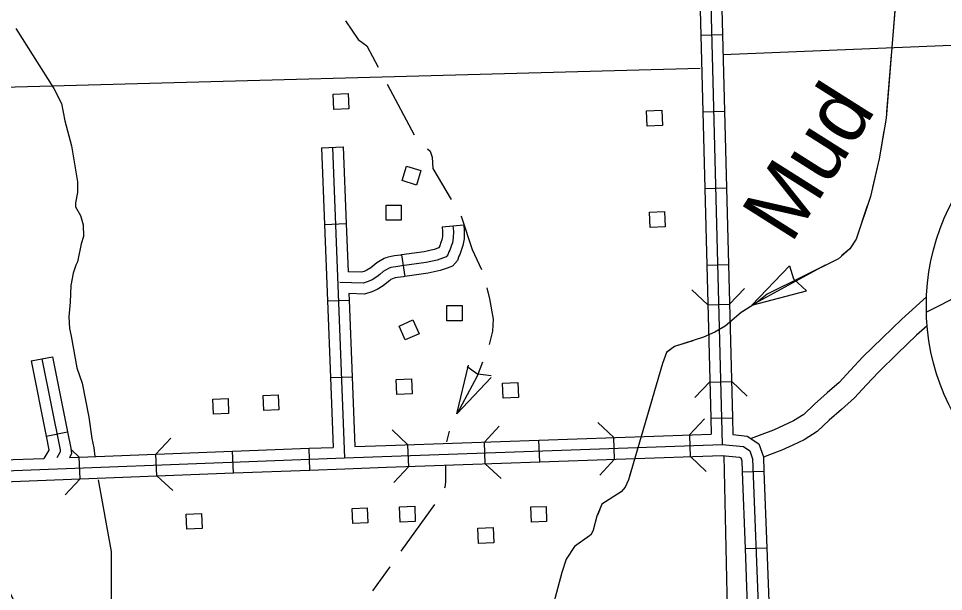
# Model space of a CAD drawing. Extents: x 1671357 to 13005564, y 567358 to 14261451.
# Drawn here: x 12758305.663 to 12758307.791, y 14259945.77 to 14259947.087 of the extents above; entities that cross this region are included whole.
import ezdxf

# ---------------------------------------------------------------- set-up
doc = ezdxf.new("R2010")
doc.units = 0
for name, color, linetype in [('32', 7, 'Continuous'), ('35', 7, 'Continuous'), ('38', 7, 'Continuous'), ('4', 7, 'Continuous'), ('43', 7, 'Continuous'), ('5', 7, 'Continuous'), ('56', 7, 'Continuous'), ('63', 7, 'Continuous')]:
    doc.layers.add(name, color=color, linetype=linetype)

msp = doc.modelspace()

# ---------------------------------------------------------------- linework, layer by layer
at = {"layer": '32'}
for p, q in [((12758307.2328, 14259947.0492), (12758307.2828, 14259947.0504)), ((12758307.2373, 14259946.8729), (12758307.2873, 14259946.8742)), ((12758306.3603, 14259946.7901), (12758306.4103, 14259946.792)), ((12758307.2418, 14259946.6967), (12758307.2919, 14259946.698)), ((12758306.3671, 14259946.6139), (12758306.4172, 14259946.6159)), ((12758306.6375, 14259946.6084), (12758306.6874, 14259946.613)), ((12758306.5447, 14259946.5436), (12758306.5517, 14259946.494)), ((12758307.2463, 14259946.5205), (12758307.2964, 14259946.5218)), ((12758306.3739, 14259946.4378), (12758306.424, 14259946.4397)), ((12758307.2486, 14259946.429), (12758307.2987, 14259946.4303)), ((12758305.6927, 14259946.2998), (12758305.7418, 14259946.3096)), ((12758306.3808, 14259946.2616), (12758306.4308, 14259946.2636)), ((12758307.2532, 14259946.2514), (12758307.3032, 14259946.2527)), ((12758307.2554, 14259946.168), (12758307.3054, 14259946.1693)), ((12758305.7273, 14259946.1269), (12758305.7764, 14259946.1368)), ((12758306.7369, 14259946.063), (12758306.7351, 14259946.113)), ((12758306.8621, 14259946.0677), (12758306.8604, 14259946.1178)), ((12758307.0344, 14259946.0739), (12758307.0326, 14259946.124)), ((12758307.2092, 14259946.0795), (12758307.2075, 14259946.1295)), ((12758306.1576, 14259946.0423), (12758306.1557, 14259946.0923)), ((12758306.3337, 14259946.0489), (12758306.3318, 14259946.099)), ((12758306.5609, 14259946.0565), (12758306.5592, 14259946.1065)), ((12758305.8053, 14259946.0289), (12758305.8034, 14259946.0789)), ((12758305.9814, 14259946.0356), (12758305.9795, 14259946.0856)), ((12758307.3279, 14259946.0448), (12758307.378, 14259946.0467)), ((12758307.3345, 14259945.8686), (12758307.3846, 14259945.8705))]:
    msp.add_line(p, q, dxfattribs=at)
for points in [[(12758307.2407, 14259947.7163), (12758307.282, 14259946.1076), (12758307.3306, 14259946.1029), (12758307.3454, 14259946.0931), (12758307.3518, 14259946.075), (12758307.366, 14259945.6992)], [(12758307.2783, 14259947.2267), (12758307.2828, 14259947.0504)], [(12758307.2305, 14259947.1364), (12758307.2328, 14259947.0492)], [(12758307.2328, 14259947.0492), (12758307.2373, 14259946.8729)], [(12758307.2828, 14259947.0504), (12758307.2873, 14259946.8742)], [(12758307.2373, 14259946.8729), (12758307.2418, 14259946.6967)], [(12758307.2873, 14259946.8742), (12758307.2919, 14259946.698)], [(12758306.4103, 14259946.792), (12758306.4172, 14259946.6159)], [(12758306.3603, 14259946.7901), (12758306.3671, 14259946.6139)], [(12758306.3853, 14259946.791), (12758306.413, 14259946.077)], [(12758307.2418, 14259946.6967), (12758307.2463, 14259946.5205)], [(12758307.2919, 14259946.698), (12758307.2964, 14259946.5218)], [(12758306.3671, 14259946.6139), (12758306.3739, 14259946.4378)], [(12758306.6624, 14259946.6107), (12758306.6636, 14259946.5984), (12758306.6635, 14259946.5833), (12758306.6613, 14259946.5718), (12758306.6586, 14259946.564), (12758306.6556, 14259946.5549), (12758306.6534, 14259946.5508), (12758306.651, 14259946.544), (12758306.6468, 14259946.5391), (12758306.6409, 14259946.5369), (12758306.6264, 14259946.532), (12758306.6009, 14259946.5263), (12758306.5454, 14259946.5184), (12758306.5315, 14259946.5166), (12758306.5251, 14259946.5156), (12758306.5195, 14259946.5144), (12758306.5182, 14259946.514), (12758306.5162, 14259946.5129), (12758306.5077, 14259946.5086), (12758306.5025, 14259946.5054), (12758306.4944, 14259946.4984), (12758306.4879, 14259946.4931), (12758306.4765, 14259946.4866), (12758306.4673, 14259946.4822), (12758306.4561, 14259946.4788), (12758306.4022, 14259946.4804)], [(12758306.4172, 14259946.6159), (12758306.4215, 14259946.5049)], [(12758306.6375, 14259946.6084), (12758306.6385, 14259946.5973), (12758306.6385, 14259946.5858), (12758306.637, 14259946.5783), (12758306.6348, 14259946.572), (12758306.6325, 14259946.5647), (12758306.6304, 14259946.5609), (12758306.63, 14259946.5596), (12758306.6197, 14259946.5561), (12758306.5964, 14259946.5509), (12758306.5447, 14259946.5436)], [(12758306.6874, 14259946.613), (12758306.6886, 14259946.5995), (12758306.6885, 14259946.5808), (12758306.6855, 14259946.5653), (12758306.6823, 14259946.556), (12758306.6787, 14259946.545), (12758306.6764, 14259946.5406), (12758306.673, 14259946.5312), (12758306.6617, 14259946.518), (12758306.6494, 14259946.5133), (12758306.6332, 14259946.5078), (12758306.6054, 14259946.5016), (12758306.5517, 14259946.494)], [(12758306.5447, 14259946.5436), (12758306.542, 14259946.5432), (12758306.528, 14259946.5413), (12758306.5207, 14259946.5403), (12758306.5133, 14259946.5387), (12758306.5085, 14259946.5373), (12758306.5045, 14259946.5351), (12758306.4954, 14259946.5304), (12758306.4876, 14259946.5256), (12758306.4783, 14259946.5175), (12758306.4738, 14259946.5138), (12758306.4649, 14259946.5089), (12758306.4582, 14259946.5056), (12758306.4527, 14259946.5039), (12758306.4215, 14259946.5049)], [(12758307.2463, 14259946.5205), (12758307.2508, 14259946.3443)], [(12758307.2964, 14259946.5218), (12758307.3009, 14259946.3456)], [(12758306.5517, 14259946.494), (12758306.5488, 14259946.4936), (12758306.5349, 14259946.4918), (12758306.5296, 14259946.491), (12758306.5273, 14259946.4905), (12758306.52, 14259946.4868), (12758306.5174, 14259946.4851), (12758306.5105, 14259946.4792), (12758306.5021, 14259946.4723), (12758306.4881, 14259946.4644), (12758306.4764, 14259946.4589), (12758306.4595, 14259946.4536), (12758306.4234, 14259946.4547)], [(12758306.4234, 14259946.4547), (12758306.424, 14259946.4397)], [(12758307.8966, 14259946.4643), (12758307.8132, 14259946.4434), (12758307.7854, 14259946.4292), (12758307.7516, 14259946.4123)], [(12758306.3739, 14259946.4378), (12758306.3808, 14259946.2616)], [(12758306.424, 14259946.4397), (12758306.4308, 14259946.2636)], [(12758307.7519, 14259946.447), (12758307.695, 14259946.3956), (12758307.6507, 14259946.3533), (12758307.6056, 14259946.3095), (12758307.5766, 14259946.2789), (12758307.5512, 14259946.2506), (12758307.5229, 14259946.2262), (12758307.4942, 14259946.2005), (12758307.4693, 14259946.1771), (12758307.446, 14259946.1624), (12758307.4229, 14259946.1517), (12758307.3999, 14259946.141), (12758307.3729, 14259946.1311), (12758307.3483, 14259946.1212)], [(12758307.7534, 14259946.3808), (12758307.7291, 14259946.3589), (12758307.6854, 14259946.3172), (12758307.6413, 14259946.2743), (12758307.6134, 14259946.2449), (12758307.5864, 14259946.2148), (12758307.556, 14259946.1885), (12758307.528, 14259946.1636), (12758307.5002, 14259946.1373), (12758307.47, 14259946.1183), (12758307.444, 14259946.1062), (12758307.4191, 14259946.0947), (12758307.3909, 14259946.0843), (12758307.3771, 14259946.0788)], [(12758307.3009, 14259946.3456), (12758307.3054, 14259946.1693)], [(12758307.2508, 14259946.3443), (12758307.2554, 14259946.168)], [(12758305.7172, 14259946.3047), (12758305.7592, 14259946.0953), (12758305.7596, 14259946.0912), (12758305.7586, 14259946.0894), (12758305.7546, 14259946.0822), (12758305.7514, 14259946.0768)], [(12758305.7418, 14259946.3096), (12758305.7764, 14259946.1368)], [(12758305.6927, 14259946.2998), (12758305.7273, 14259946.1269)], [(12758306.3808, 14259946.2616), (12758306.387, 14259946.1011)], [(12758306.4308, 14259946.2636), (12758306.437, 14259946.1029)], [(12758307.2554, 14259946.168), (12758307.2563, 14259946.1317)], [(12758307.3054, 14259946.1693), (12758307.3064, 14259946.1304), (12758307.3392, 14259946.1272), (12758307.3662, 14259946.1094), (12758307.3767, 14259946.0797), (12758307.378, 14259946.0467)], [(12758305.7764, 14259946.1368), (12758305.7839, 14259946.0991), (12758305.7854, 14259946.0859), (12758305.781, 14259946.0781)], [(12758305.7273, 14259946.1269), (12758305.7335, 14259946.0957), (12758305.7329, 14259946.0946), (12758305.7216, 14259946.0758)], [(12758306.508, 14259946.1054), (12758306.6842, 14259946.1116)], [(12758306.6842, 14259946.1116), (12758306.8604, 14259946.1178)], [(12758306.8604, 14259946.1178), (12758307.0366, 14259946.124)], [(12758307.0366, 14259946.124), (12758307.2127, 14259946.1302)], [(12758307.2127, 14259946.1302), (12758307.2563, 14259946.1317)], [(12758305.452, 14259946.0406), (12758306.413, 14259946.077), (12758307.282, 14259946.1076)], [(12758305.9795, 14259946.0856), (12758306.1557, 14259946.0923)], [(12758306.1557, 14259946.0923), (12758306.3318, 14259946.099)], [(12758306.3318, 14259946.099), (12758306.387, 14259946.1011)], [(12758306.437, 14259946.1029), (12758306.508, 14259946.1054)], [(12758305.6272, 14259946.0723), (12758305.7216, 14259946.0758)], [(12758305.781, 14259946.0781), (12758305.8034, 14259946.0789)], [(12758305.8034, 14259946.0789), (12758305.9795, 14259946.0856)], [(12758306.8621, 14259946.0677), (12758307.0383, 14259946.0739)], [(12758307.0383, 14259946.0739), (12758307.2145, 14259946.0801)], [(12758307.2145, 14259946.0801), (12758307.2828, 14259946.0825)], [(12758307.2809, 14259946.0825), (12758307.322, 14259946.0786), (12758307.3246, 14259946.0768), (12758307.327, 14259946.0702), (12758307.3279, 14259946.0448)], [(12758306.1576, 14259946.0423), (12758306.3337, 14259946.0489)], [(12758306.3337, 14259946.0489), (12758306.4139, 14259946.052), (12758306.5098, 14259946.0554)], [(12758306.5098, 14259946.0554), (12758306.686, 14259946.0615)], [(12758306.686, 14259946.0615), (12758306.8621, 14259946.0677)], [(12758305.6291, 14259946.0222), (12758305.8053, 14259946.0289)], [(12758305.8053, 14259946.0289), (12758305.9814, 14259946.0356)], [(12758305.9814, 14259946.0356), (12758306.1576, 14259946.0423)], [(12758307.3279, 14259946.0448), (12758307.3345, 14259945.8686)], [(12758307.378, 14259946.0467), (12758307.3846, 14259945.8705)], [(12758307.3345, 14259945.8686), (12758307.3411, 14259945.6934), (12758307.3455, 14259945.6837)], [(12758307.3846, 14259945.8705), (12758307.3908, 14259945.705), (12758307.3912, 14259945.7042)]]:
    msp.add_lwpolyline(points, dxfattribs=at)
at = {"layer": '35'}
for points in [[(12758305.6576, 14259947.0647), (12758305.745, 14259946.9264), (12758305.7621, 14259946.8919), (12758305.7698, 14259946.8521), (12758305.7853, 14259946.7945), (12758305.7994, 14259946.712), (12758305.7995, 14259946.6872), (12758305.7948, 14259946.6633), (12758305.7949, 14259946.6539), (12758305.806, 14259946.6346), (12758305.8123, 14259946.6128), (12758305.8128, 14259946.5857), (12758305.8078, 14259946.5694), (12758305.7992, 14259946.5275), (12758305.7951, 14259946.5203), (12758305.7889, 14259946.502), (12758305.7837, 14259946.4736), (12758305.7824, 14259946.4347), (12758305.7791, 14259946.4011), (12758305.7809, 14259946.3744), (12758305.7846, 14259946.3565), (12758305.7974, 14259946.2844), (12758305.8099, 14259946.2487), (12758305.8252, 14259946.1707), (12758305.832, 14259946.1214), (12758305.8369, 14259946.0999), (12758305.839, 14259946.0803)], [(12758305.847, 14259946.0265), (12758305.8763, 14259945.8614), (12758305.8767, 14259945.5183), (12758305.8729, 14259945.4967), (12758305.8619, 14259945.4818), (12758305.7942, 14259945.399), (12758305.7812, 14259945.3894), (12758305.7706, 14259945.3722), (12758305.761, 14259945.3614), (12758305.7541, 14259945.3508)]]:
    msp.add_lwpolyline(points, dxfattribs=at)
at = {"layer": '38'}
for p, q in [((12758307.2737, 14259946.4298), (12758307.2737, 14259946.4298)), ((12758307.2782, 14259946.2525), (12758307.2782, 14259946.2525)), ((12758307.0334, 14259946.0988), (12758307.0334, 14259946.0988)), ((12758307.2078, 14259946.1049), (12758307.2078, 14259946.1049)), ((12758306.5601, 14259946.0822), (12758306.5601, 14259946.0822)), ((12758306.7359, 14259946.0884), (12758306.7359, 14259946.0884))]:
    msp.add_line(p, q, dxfattribs=at)
for points in [[(12758307.2124, 14259946.4636), (12758307.2487, 14259946.4291)], [(12758307.2987, 14259946.4304), (12758307.3332, 14259946.4667)], [(12758307.2532, 14259946.2519), (12758307.2187, 14259946.2156)], [(12758307.3396, 14259946.2187), (12758307.3033, 14259946.2532)], [(12758307.0325, 14259946.1238), (12758306.9959, 14259946.158)], [(12758307.241, 14259946.1666), (12758307.2069, 14259946.13)], [(12758306.5592, 14259946.1072), (12758306.5226, 14259946.1413)], [(12758306.7691, 14259946.15), (12758306.735, 14259946.1134)], [(12758305.9795, 14259946.0857), (12758306.0135, 14259946.1225)], [(12758305.7845, 14259946.0963), (12758305.8034, 14259946.0788)], [(12758307.0001, 14259946.0372), (12758307.0343, 14259946.0738)], [(12758307.2086, 14259946.0799), (12758307.2453, 14259946.0458)], [(12758306.5268, 14259946.0205), (12758306.561, 14259946.0572)], [(12758306.7368, 14259946.0633), (12758306.7734, 14259946.0292)], [(12758305.805, 14259946.0286), (12758305.771, 14259945.9919)], [(12758306.0181, 14259946.0016), (12758305.9814, 14259946.0357)]]:
    msp.add_lwpolyline(points, dxfattribs=at)
at = {"layer": '4'}
msp.add_lwpolyline([(12758307.2976, 14259945.5529), (12758307.2861, 14259946.0814)], dxfattribs=at)
at = {"layer": '43'}
for p, q in [((12758307.3501, 14259946.4283), (12758307.437, 14259946.5189)), ((12758307.437, 14259946.5189), (12758307.4461, 14259946.4889)), ((12758307.4759, 14259946.461), (12758307.4461, 14259946.4889)), ((12758307.3501, 14259946.4283), (12758307.4759, 14259946.461)), ((12758306.6719, 14259946.1785), (12758306.6981, 14259946.2901)), ((12758306.6951, 14259946.2873), (12758306.7198, 14259946.2694)), ((12758306.6719, 14259946.1785), (12758306.7504, 14259946.262)), ((12758306.7505, 14259946.266), (12758306.7201, 14259946.2692))]:
    msp.add_line(p, q, dxfattribs=at)
for points in [[(12758307.6872, 14259947.2124), (12758307.6589, 14259946.8581), (12758307.6426, 14259946.7644), (12758307.6227, 14259946.6784), (12758307.5897, 14259946.5801), (12758307.5751, 14259946.558), (12758307.549, 14259946.535), (12758307.3853, 14259946.4535), (12758307.3584, 14259946.4321), (12758307.3255, 14259946.4116), (12758307.2889, 14259946.3797), (12758307.2646, 14259946.3659), (12758307.2385, 14259946.3542), (12758307.1724, 14259946.3329), (12758307.1535, 14259946.3194), (12758307.1449, 14259946.2939), (12758307.0661, 14259946.0263), (12758307.0585, 14259946.0097), (12758307.0497, 14259945.9989), (12758307.0054, 14259945.9704), (12758306.9939, 14259945.9429), (12758306.985, 14259945.9111), (12758306.9803, 14259945.9011), (12758306.9769, 14259945.8978), (12758306.9424, 14259945.8733), (12758306.9232, 14259945.8442), (12758306.9127, 14259945.8135), (12758306.786, 14259945.3356)], [(12758307.6794, 14259947.1139), (12758307.6741, 14259947.048)], [(12758306.4157, 14259947.0819), (12758306.4444, 14259947.0389), (12758306.4562, 14259947.0305)], [(12758306.4562, 14259947.0305), (12758306.4647, 14259947.0244), (12758306.4908, 14259946.9753)], [(12758307.6706, 14259947.004), (12758307.66, 14259946.8722)], [(12758306.5114, 14259946.9363), (12758306.5734, 14259946.8195)], [(12758307.6538, 14259946.8287), (12758307.6426, 14259946.7644), (12758307.6275, 14259946.6991)], [(12758306.6038, 14259946.7879), (12758306.6106, 14259946.782), (12758306.6152, 14259946.7685), (12758306.6166, 14259946.7424), (12758306.6584, 14259946.6709)], [(12758307.6155, 14259946.6568), (12758307.5897, 14259946.5801), (12758307.5751, 14259946.558), (12758307.5565, 14259946.5416)], [(12758306.6807, 14259946.6329), (12758306.6821, 14259946.6303), (12758306.7067, 14259946.556), (12758306.7282, 14259946.5098)], [(12758307.5185, 14259946.5198), (12758307.3501, 14259946.4283)], [(12758306.7409, 14259946.4678), (12758306.7468, 14259946.4428), (12758306.7555, 14259946.3963), (12758306.7533, 14259946.3684), (12758306.7462, 14259946.338)], [(12758307.3305, 14259946.4147), (12758307.3255, 14259946.4116), (12758307.2998, 14259946.3892)], [(12758307.2142, 14259946.3464), (12758307.1724, 14259946.3329), (12758307.1543, 14259946.32)], [(12758307.1543, 14259946.32), (12758307.1535, 14259946.3194), (12758307.1449, 14259946.2939), (12758307.1341, 14259946.2573)], [(12758306.7305, 14259946.2968), (12758306.7182, 14259946.2648), (12758306.6721, 14259946.1789), (12758306.6719, 14259946.1785)], [(12758307.1217, 14259946.215), (12758307.0955, 14259946.1261)], [(12758306.6543, 14259946.1381), (12758306.6477, 14259946.1138)], [(12758306.6452, 14259946.0585), (12758306.6456, 14259946.0214), (12758306.6441, 14259946.0093), (12758306.6432, 14259946.0072)], [(12758307.0719, 14259946.0459), (12758307.0661, 14259946.0263), (12758307.0585, 14259946.0097), (12758307.0497, 14259945.9989), (12758307.0054, 14259945.9704), (12758306.995, 14259945.9456)], [(12758306.6199, 14259945.97), (12758306.5431, 14259945.8624)], [(12758306.9816, 14259945.9038), (12758306.9803, 14259945.9011), (12758306.9769, 14259945.8978), (12758306.9424, 14259945.8733), (12758306.9232, 14259945.8442), (12758306.9127, 14259945.8135), (12758306.9089, 14259945.7991)], [(12758306.5175, 14259945.8265), (12758306.4779, 14259945.771)]]:
    msp.add_lwpolyline(points, dxfattribs=at)
at = {"layer": '5'}
for points in [[(12758308.1653, 14259947.0395), (12758307.2843, 14259947.0041)], [(12758307.2315, 14259946.9723), (12758305.4862, 14259946.9249), (12758305.068, 14259946.9115)]]:
    msp.add_lwpolyline(points, dxfattribs=at)
at = {"layer": '56'}
for points in [[(12758306.3884, 14259946.8783), (12758306.3869, 14259946.9131), (12758306.4217, 14259946.9145), (12758306.4232, 14259946.8798)], [(12758307.1095, 14259946.84), (12758307.1081, 14259946.8747), (12758307.1429, 14259946.8762), (12758307.1444, 14259946.8414)], [(12758306.5456, 14259946.7145), (12758306.5557, 14259946.7477), (12758306.5891, 14259946.7376), (12758306.579, 14259946.7044)], [(12758306.5088, 14259946.6235), (12758306.5088, 14259946.6582), (12758306.5437, 14259946.6582), (12758306.5437, 14259946.6235)], [(12758307.1159, 14259946.6071), (12758307.1145, 14259946.6418), (12758307.1493, 14259946.6432), (12758307.1508, 14259946.6085)], [(12758306.6489, 14259946.3923), (12758306.6489, 14259946.4271), (12758306.6838, 14259946.4271), (12758306.6837, 14259946.3923)], [(12758306.5528, 14259946.3483), (12758306.5386, 14259946.38), (12758306.5704, 14259946.3943), (12758306.5846, 14259946.3626)], [(12758306.5338, 14259946.2225), (12758306.5323, 14259946.2572), (12758306.5672, 14259946.2587), (12758306.5686, 14259946.224)], [(12758306.7783, 14259946.2141), (12758306.7769, 14259946.2488), (12758306.8117, 14259946.2503), (12758306.8132, 14259946.2156)], [(12758306.2277, 14259946.186), (12758306.2262, 14259946.2208), (12758306.261, 14259946.2222), (12758306.2625, 14259946.1875)], [(12758306.112, 14259946.1772), (12758306.1106, 14259946.2119), (12758306.1454, 14259946.2134), (12758306.1468, 14259946.1787)], [(12758306.4321, 14259945.9259), (12758306.4306, 14259945.9606), (12758306.4654, 14259945.9621), (12758306.4669, 14259945.9274)], [(12758306.5413, 14259945.9294), (12758306.5398, 14259945.9642), (12758306.5747, 14259945.9656), (12758306.5761, 14259945.9309)], [(12758306.8433, 14259945.9293), (12758306.8418, 14259945.9641), (12758306.8767, 14259945.9655), (12758306.8781, 14259945.9308)], [(12758306.0508, 14259945.9128), (12758306.0493, 14259945.9475), (12758306.0841, 14259945.9489), (12758306.0856, 14259945.9142)], [(12758306.7216, 14259945.8803), (12758306.7201, 14259945.915), (12758306.755, 14259945.9165), (12758306.7564, 14259945.8818)]]:
    msp.add_lwpolyline(points, close=True, dxfattribs=at)
at = {"layer": '63'}
for centre, radius in [((12758308.2722, 14259946.4252), 0.5208), ((12758304.6755, 14259945.2943), 1.077)]:
    msp.add_circle(centre, radius, dxfattribs=at)

# ---------------------------------------------------------------- texts
at = {"layer": '43'}
msp.add_text('Mud', height=0.14102, rotation=57.7071, dxfattribs=at).set_placement((12758307.4403, 14259946.5671))

doc.saveas('drawing.dxf')
